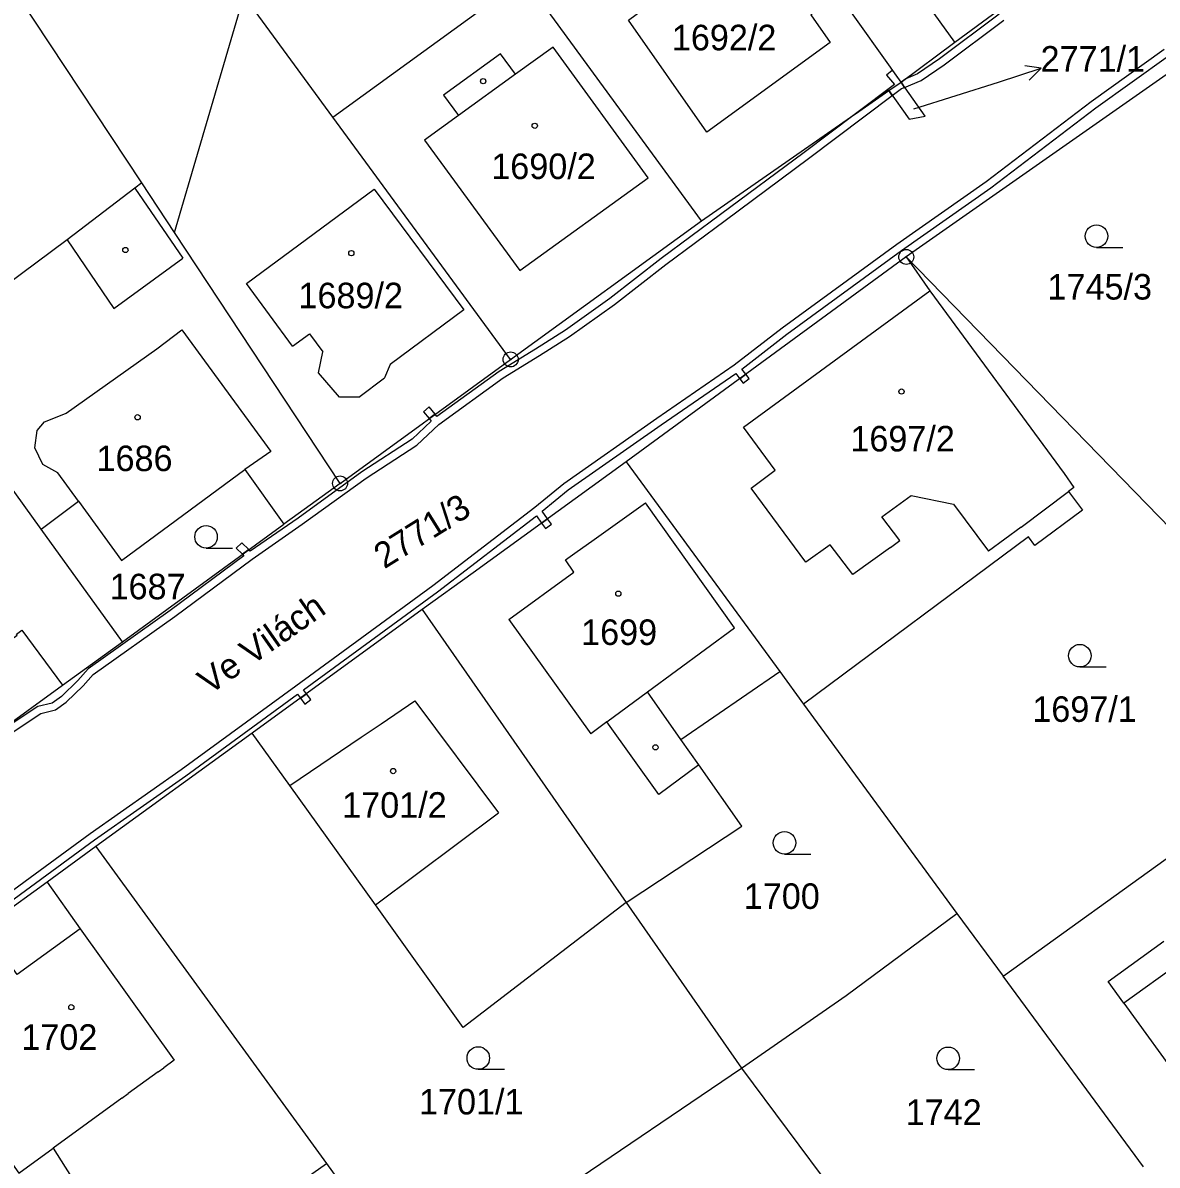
# Model space of a CAD drawing. Extents: x -644096 to -634268, y -1141430 to -1133463.
# Drawn here: x -638305.9 to -638230.5, y -1138670.1 to -1138594 of the extents above; entities that cross this region are included whole.
import ezdxf

# ---------------------------------------------------------------- set-up
doc = ezdxf.new("R2010")
doc.units = 0
for name, color, linetype in [('_CIVIL_CONSTRUCTION', 7, 'Continuous'), ('B_Hranice _3D', 7, 'Continuous'), ('M_Svah_Nasyp', 7, 'Continuous'), ('M_Svah_Zarez', 7, 'Continuous'), ('svrsek_osa_sjezdy', 7, 'Continuous'), ('svrsek_osa_terminal_VRT', 7, 'Continuous'), ('svrsek_osa_VRT', 7, 'Continuous'), ('svrsek_popisy_VRT', 7, 'Continuous'), ('terminal_VRT', 7, 'Continuous')]:
    doc.layers.add(name, color=color, linetype=linetype)

msp = doc.modelspace()

# ---------------------------------------------------------------- linework, layer by layer
at = {"layer": '_CIVIL_CONSTRUCTION'}
for centre, radius in [((-638247.17, -1138609.63), 0.5), ((-638247.17, -1138609.63), 0.0303), ((-638273.49, -1138616.45), 0.5), ((-638273.49, -1138616.45), 0.0303), ((-638284.84, -1138624.7), 0.5), ((-638284.84, -1138624.7), 0.0303)]:
    msp.add_circle(centre, radius, dxfattribs=at)
at = {"layer": 'B_Hranice _3D'}
for points in [[(-638240.98, -1138593.46), (-638244.95, -1138596.45), (-638246.43, -1138597.45), (-638247.21, -1138597.77), (-638247.52, -1138598), (-638247.28, -1138598.34), (-638246.19, -1138597.89), (-638244.65, -1138596.85), (-638240.68, -1138593.86)], [(-638230.01, -1138595.82), (-638234.86, -1138599.3), (-638241.85, -1138604.63), (-638247.79, -1138608.8), (-638255.42, -1138614.37), (-638258.62, -1138616.84), (-638263.76, -1138620.39), (-638269.96, -1138624.72), (-638271.89, -1138626.3), (-638278.66, -1138631.53), (-638287.77, -1138638.19), (-638295.4, -1138643.77), (-638301.47, -1138648.03), (-638310.22, -1138654.44)], [(-638258.12, -1138617.09), (-638255.12, -1138614.77), (-638247.49, -1138609.2), (-638241.55, -1138605.03), (-638234.56, -1138599.7), (-638229.73, -1138596.24)], [(-638248.1, -1138598.88), (-638248.33, -1138598.56), (-638250.54, -1138600.1), (-638253.97, -1138602.67), (-638259.52, -1138606.81), (-638263.47, -1138609.74), (-638266.89, -1138612.39), (-638269.85, -1138614.51), (-638271.83, -1138615.76), (-638274.26, -1138617.25), (-638278.39, -1138620.25), (-638278.51, -1138620.1), (-638278.91, -1138620.39), (-638278.77, -1138620.57), (-638280.04, -1138621.75), (-638283.39, -1138623.93), (-638287.63, -1138627.01), (-638290.81, -1138629.21), (-638290.91, -1138629.11), (-638291.33, -1138629.42), (-638291.23, -1138629.52), (-638296.13, -1138633.17), (-638301.6, -1138637.05), (-638302.28, -1138637.83), (-638303.38, -1138638.88), (-638303.99, -1138639.32), (-638304.94, -1138639.55), (-638307.26, -1138641.08)], [(-638306.98, -1138641.5), (-638304.74, -1138640.01), (-638303.77, -1138639.78), (-638303.06, -1138639.26), (-638301.92, -1138638.17), (-638301.26, -1138637.43), (-638295.83, -1138633.57), (-638290.69, -1138629.74), (-638287.35, -1138627.41), (-638283.11, -1138624.35), (-638279.74, -1138622.15), (-638278.27, -1138620.78), (-638273.98, -1138617.67), (-638271.57, -1138616.18), (-638269.57, -1138614.93), (-638266.59, -1138612.79), (-638263.17, -1138610.14), (-638259.22, -1138607.21), (-638253.67, -1138603.07), (-638248.1, -1138598.88)], [(-638309.71, -1138654.68), (-638301.17, -1138648.43), (-638295.1, -1138644.17), (-638287.67, -1138638.74), (-638287.48, -1138638.99), (-638287.07, -1138638.7), (-638287.27, -1138638.44), (-638278.36, -1138631.93), (-638271.78, -1138626.86), (-638271.43, -1138627.35), (-638271.03, -1138627.06), (-638271.39, -1138626.55), (-638269.66, -1138625.12), (-638263.48, -1138620.81), (-638258.52, -1138617.38), (-638258.25, -1138617.74), (-638257.85, -1138617.44), (-638258.12, -1138617.09)]]:
    msp.add_lwpolyline(points, dxfattribs=at)
for points in [[(-638250.54, -1138600.1), (-638248.33, -1138598.56), (-638248.1, -1138598.88), (-638247.48, -1138598.42), (-638247.28, -1138598.34), (-638247.52, -1138598), (-638247.92, -1138597.43), (-638248.11, -1138597.21), (-638248.49, -1138597.53), (-638247.96, -1138598.16)], [(-638258.25, -1138617.74), (-638258.03, -1138618.03), (-638257.63, -1138617.73), (-638257.85, -1138617.44)], [(-638278.91, -1138620.39), (-638278.51, -1138620.1), (-638278.91, -1138619.61), (-638279.29, -1138619.93)], [(-638271.43, -1138627.35), (-638271.18, -1138627.7), (-638270.78, -1138627.42), (-638271.03, -1138627.06)], [(-638291.33, -1138629.42), (-638290.91, -1138629.11), (-638291.38, -1138628.65), (-638291.74, -1138629.01)], [(-638287.48, -1138638.99), (-638287.18, -1138639.39), (-638286.78, -1138639.09), (-638287.07, -1138638.7)]]:
    msp.add_lwpolyline(points, close=True, dxfattribs=at)
at = {"layer": 'M_Svah_Nasyp'}
for p, q in [((-638270.67, -1138595.66), (-638273.17, -1138597.47)), ((-638264.35, -1138604.37), (-638270.67, -1138595.66)), ((-638274.17, -1138596.1), (-638277.96, -1138598.85)), ((-638273.17, -1138597.47), (-638274.17, -1138596.1)), ((-638273.17, -1138597.47), (-638276.96, -1138600.22)), ((-638277.96, -1138598.85), (-638276.96, -1138600.22)), ((-638276.96, -1138600.22), (-638279.22, -1138601.86)), ((-638279.22, -1138601.86), (-638272.88, -1138610.54)), ((-638272.88, -1138610.54), (-638264.35, -1138604.37)), ((-638298.48, -1138605.04), (-638295.3, -1138609.72)), ((-638291.06, -1138611.39), (-638282.57, -1138605.12)), ((-638282.57, -1138605.12), (-638276.6, -1138613.14)), ((-638302.99, -1138608.48), (-638299.88, -1138613.07)), ((-638299.88, -1138613.07), (-638295.3, -1138609.72)), ((-638288, -1138615.56), (-638291.06, -1138611.39)), ((-638257.99, -1138620.97), (-638245.6, -1138611.89)), ((-638276.6, -1138613.14), (-638281.5, -1138616.79)), ((-638297.02, -1138615.75), (-638295.36, -1138614.47)), ((-638295.36, -1138614.47), (-638289.45, -1138622.58)), ((-638288, -1138615.56), (-638286.88, -1138614.74)), ((-638286.88, -1138614.74), (-638285.99, -1138615.94)), ((-638303.05, -1138620.03), (-638297.02, -1138615.75)), ((-638286.27, -1138617.35), (-638285.99, -1138615.94)), ((-638281.5, -1138616.79), (-638281.88, -1138617.68)), ((-638284.88, -1138618.96), (-638286.27, -1138617.35)), ((-638283.6, -1138618.96), (-638281.88, -1138617.68)), ((-638283.6, -1138618.96), (-638284.88, -1138618.96)), ((-638304.5, -1138620.61), (-638303.87, -1138620.36)), ((-638303.87, -1138620.36), (-638303.05, -1138620.03)), ((-638304.98, -1138621.19), (-638304.5, -1138620.61)), ((-638255.89, -1138623.81), (-638257.99, -1138620.97)), ((-638305.15, -1138622.34), (-638304.98, -1138621.19)), ((-638304.62, -1138623.44), (-638305.15, -1138622.34)), ((-638289.45, -1138622.58), (-638291.18, -1138623.78)), ((-638303.62, -1138624), (-638304.62, -1138623.44)), ((-638302.24, -1138625.89), (-638303.62, -1138624)), ((-638257.48, -1138625.01), (-638255.89, -1138623.81)), ((-638253.86, -1138629.94), (-638257.48, -1138625.01)), ((-638248.79, -1138626.93), (-638246.84, -1138625.5)), ((-638246.84, -1138625.5), (-638244.03, -1138626.08)), ((-638239.53, -1138627.61), (-638236.37, -1138625.23)), ((-638268.09, -1138628.54), (-638264.52, -1138626)), ((-638258.59, -1138634.31), (-638264.52, -1138626)), ((-638244.03, -1138626.08), (-638241.7, -1138629.22)), ((-638247.61, -1138628.5), (-638248.79, -1138626.93)), ((-638239.53, -1138627.61), (-638241.7, -1138629.22)), ((-638269.06, -1138629.23), (-638268.09, -1138628.54)), ((-638248.22, -1138628.96), (-638247.61, -1138628.5)), ((-638269.85, -1138629.8), (-638269.06, -1138629.23)), ((-638252.23, -1138628.78), (-638253.86, -1138629.94)), ((-638250.73, -1138630.77), (-638252.23, -1138628.78)), ((-638248.22, -1138628.96), (-638250.73, -1138630.77)), ((-638269.29, -1138630.62), (-638269.85, -1138629.8)), ((-638273.6, -1138633.76), (-638269.29, -1138630.62)), ((-638273.6, -1138633.76), (-638268.16, -1138641.38)), ((-638264.38, -1138638.58), (-638258.59, -1138634.31)), ((-638267.08, -1138640.58), (-638264.38, -1138638.58)), ((-638262.16, -1138641.74), (-638264.38, -1138638.58)), ((-638282.11, -1138640.7), (-638279.87, -1138639.17)), ((-638279.87, -1138639.17), (-638274.29, -1138646.63)), ((-638283.44, -1138641.6), (-638282.11, -1138640.7)), ((-638267.08, -1138640.58), (-638268.16, -1138641.38)), ((-638263.63, -1138645.41), (-638267.08, -1138640.58)), ((-638288.17, -1138644.82), (-638283.44, -1138641.6)), ((-638260.97, -1138643.44), (-638263.63, -1138645.41)), ((-638282.49, -1138652.75), (-638274.29, -1138646.63)), ((-638302.12, -1138654.34), (-638295.87, -1138663.09)), ((-638233.74, -1138657.85), (-638230.04, -1138655.18)), ((-638228.99, -1138656.63), (-638232.7, -1138659.3)), ((-638232.7, -1138659.3), (-638233.74, -1138657.85)), ((-638232.7, -1138659.3), (-638228.22, -1138665.5)), ((-638296.94, -1138663.87), (-638296.57, -1138663.6)), ((-638295.87, -1138663.09), (-638296.57, -1138663.6)), ((-638296.94, -1138663.87), (-638298.93, -1138665.32)), ((-638299.36, -1138665.63), (-638303.92, -1138668.95)), ((-638299.36, -1138665.63), (-638298.93, -1138665.32))]:
    msp.add_line(p, q, dxfattribs=at)
msp.add_lwpolyline([(-638260.44, -1138601.32), (-638265.66, -1138593.86), (-638264.21, -1138592.81), (-638265.42, -1138591.09), (-638263.63, -1138589.8), (-638266.24, -1138586.13), (-638262.18, -1138583.18), (-638259.51, -1138586.97), (-638258.65, -1138586.34), (-638258.59, -1138586.44), (-638257.48, -1138585.59), (-638252.38, -1138592.73), (-638253.51, -1138593.52), (-638252.23, -1138595.35), (-638260.44, -1138601.32)], dxfattribs=at)
at = {"layer": 'M_Svah_Zarez'}
for centre in [(-638275.317, -1138597.929), (-638271.887, -1138600.899), (-638299.117, -1138609.169), (-638284.087, -1138609.379), (-638247.487, -1138618.589), (-638298.307, -1138620.299), (-638266.327, -1138632.039), (-638263.857, -1138642.269), (-638281.307, -1138643.849), (-638302.717, -1138659.569)]:
    msp.add_circle(centre, 0.175, dxfattribs=at)
at = {"layer": 'svrsek_osa_sjezdy'}
for p, q in [((-638234.513, -1138608.99), (-638232.763, -1138608.99)), ((-638293.753, -1138629.01), (-638292.003, -1138629.01)), ((-638235.623, -1138636.92), (-638233.873, -1138636.92)), ((-638255.273, -1138649.37), (-638253.523, -1138649.37)), ((-638275.643, -1138663.7), (-638273.893, -1138663.7)), ((-638244.383, -1138663.72), (-638242.633, -1138663.72))]:
    msp.add_line(p, q, dxfattribs=at)
for centre in [(-638234.513, -1138608.24), (-638293.753, -1138628.26), (-638235.623, -1138636.17), (-638255.273, -1138648.62), (-638275.643, -1138662.95), (-638244.383, -1138662.97)]:
    msp.add_circle(centre, 0.75, dxfattribs=at)
at = {"layer": 'svrsek_osa_terminal_VRT'}
msp.add_arc((-642050.261, -1145189.597), 8802.25, 41.4131519, 75.3170489, dxfattribs=at)
at = {"layer": 'svrsek_popisy_VRT'}
for p, q in [((-638241.04, -1138598), (-638238.186, -1138597.073)), ((-638238.186, -1138597.073), (-638239.293, -1138596.906)), ((-638238.186, -1138597.073), (-638238.984, -1138597.858)), ((-638246.67, -1138599.78), (-638241.04, -1138598))]:
    msp.add_line(p, q, dxfattribs=at)
at = {"layer": 'terminal_VRT'}
for p, q in [((-638247.52, -1138598), (-638263.13, -1138575.97)), ((-638298.03, -1138604.7), (-638315.85, -1138577.7)), ((-638243.93, -1138595.33), (-638236.34, -1138589.68)), ((-638285.32, -1138600.32), (-638272.59, -1138591.07)), ((-638260.79, -1138607.22), (-638272.59, -1138591.07)), ((-638295.85, -1138608.01), (-638291.23, -1138592.25)), ((-638285.32, -1138600.32), (-638291.23, -1138592.25)), ((-638247.52, -1138598), (-638243.93, -1138595.33)), ((-638228.63, -1138596.62), (-638247.17, -1138609.63)), ((-638248.33, -1138598.56), (-638247.52, -1138598)), ((-638260.79, -1138607.22), (-638248.33, -1138598.56)), ((-638273.49, -1138616.45), (-638285.32, -1138600.32)), ((-638295.85, -1138608.01), (-638298.03, -1138604.7)), ((-638273.49, -1138616.45), (-638260.79, -1138607.22)), ((-638284.84, -1138624.7), (-638295.85, -1138608.01)), ((-638247.17, -1138609.63), (-638265.8, -1138623.26)), ((-638220.77, -1138636.78), (-638247.17, -1138609.63)), ((-638304.73, -1138627.75), (-638313.18, -1138616.06)), ((-638284.84, -1138624.7), (-638273.49, -1138616.45)), ((-638265.8, -1138623.26), (-638255.59, -1138637.22)), ((-638299.32, -1138635.24), (-638304.73, -1138627.75)), ((-638299.32, -1138635.24), (-638288.58, -1138627.41)), ((-638279.37, -1138633.1), (-638290.68, -1138641.32)), ((-638279.37, -1138633.1), (-638265.81, -1138652.59)), ((-638303.3, -1138638.13), (-638299.32, -1138635.24)), ((-638255.59, -1138637.22), (-638254, -1138639.4)), ((-638314.66, -1138646.38), (-638303.3, -1138638.13)), ((-638254, -1138639.4), (-638243.81, -1138653.32)), ((-638240.73, -1138657.51), (-638217.04, -1138640.43)), ((-638290.68, -1138641.32), (-638301.08, -1138648.87)), ((-638301.08, -1138648.87), (-638304.33, -1138651.24)), ((-638301.08, -1138648.87), (-638285.75, -1138669.96)), ((-638304.33, -1138651.24), (-638325.1, -1138666.37)), ((-638265.81, -1138652.59), (-638258.13, -1138663.62)), ((-638243.81, -1138653.32), (-638240.73, -1138657.51)), ((-638231.39, -1138670.2), (-638240.73, -1138657.51)), ((-638270.42, -1138671.95), (-638258.13, -1138663.62)), ((-638258.13, -1138663.62), (-638248.87, -1138676.04)), ((-638285.75, -1138669.96), (-638279.26, -1138678.89))]:
    msp.add_line(p, q, dxfattribs=at)
for points in [[(-638243.93, -1138595.33), (-638251.75, -1138584.48), (-638245.32, -1138580.02), (-638243.94, -1138579.07)], [(-638248.33, -1138598.56), (-638246.97, -1138600.46), (-638245.92, -1138600.25), (-638247.52, -1138598)], [(-638298.03, -1138604.7), (-638298.48, -1138605.04), (-638302.99, -1138608.48), (-638313.18, -1138616.06)], [(-638247.17, -1138609.63), (-638245.6, -1138611.89), (-638236.67, -1138624.05), (-638236.02, -1138624.97), (-638236.37, -1138625.23), (-638235.45, -1138626.48), (-638238.62, -1138628.83), (-638239.05, -1138628.26), (-638254, -1138639.4)], [(-638265.8, -1138623.26), (-638275.98, -1138630.65), (-638279.37, -1138633.1)], [(-638304.73, -1138627.75), (-638302.24, -1138625.89), (-638299.38, -1138629.83), (-638291.18, -1138623.78), (-638288.58, -1138627.41)], [(-638284.84, -1138624.7), (-638287.63, -1138626.72), (-638288.58, -1138627.41)], [(-638325.77, -1138631.08), (-638322.18, -1138628.27), (-638321.06, -1138629.86), (-638321.12, -1138629.9), (-638317.01, -1138635.36), (-638317.12, -1138635.44), (-638315.6, -1138637.55), (-638315.77, -1138638.38), (-638314.7, -1138639.88), (-638312.97, -1138640.22), (-638311.51, -1138639.12), (-638311.32, -1138638.23), (-638309.76, -1138637.17), (-638309.7, -1138637.25), (-638306.31, -1138634.81), (-638306.37, -1138634.73), (-638306.01, -1138634.47), (-638303.3, -1138638.13)], [(-638265.81, -1138652.59), (-638258.11, -1138647.51), (-638260.97, -1138643.44), (-638262.16, -1138641.74), (-638255.59, -1138637.22)], [(-638265.81, -1138652.59), (-638276.64, -1138660.91), (-638282.49, -1138652.75), (-638288.17, -1138644.82), (-638290.68, -1138641.32)], [(-638304.33, -1138651.24), (-638302.12, -1138654.34), (-638306.32, -1138657.39), (-638306.58, -1138657.02), (-638308.52, -1138658.26), (-638308.74, -1138657.92), (-638310.35, -1138658.96), (-638310.14, -1138659.29), (-638310.63, -1138659.6), (-638306.91, -1138664.89), (-638309.1, -1138666.52), (-638306.2, -1138670.61), (-638303.92, -1138668.95), (-638300.69, -1138674.08), (-638297.97, -1138678.41), (-638295.53, -1138676.89), (-638285.75, -1138669.96)], [(-638258.13, -1138663.62), (-638251.16, -1138658.78), (-638243.81, -1138653.32)]]:
    msp.add_lwpolyline(points, dxfattribs=at)

# ---------------------------------------------------------------- texts
at = {"layer": 'svrsek_osa_VRT'}
for s, p in [('1692/2', (-638262.766, -1138595.875)), ('2771/1', (-638238.236, -1138597.295)), ('1690/2', (-638274.78, -1138604.445)), ('1745/3', (-638237.776, -1138612.465)), ('1689/2', (-638287.606, -1138613.045)), ('1697/2', (-638250.89, -1138622.575)), ('1686', (-638301.041, -1138623.885)), ('1687', (-638300.171, -1138632.415)), ('1699', (-638268.801, -1138635.455)), ('1697/1', (-638238.786, -1138640.575)), ('1701/2', (-638284.696, -1138646.955)), ('1700', (-638257.981, -1138653.025)), ('1702', (-638306.041, -1138662.405)), ('1701/1', (-638279.586, -1138666.705)), ('1742', (-638247.211, -1138667.405))]:
    msp.add_text(s, height=1.7, dxfattribs=at).set_placement(p)
msp.add_text('2771/3', height=1.7, rotation=32, dxfattribs=at).set_placement((-638281.894, -1138630.427))
at = {"layer": 'svrsek_popisy_VRT'}
msp.add_text('Ve Vilách', height=1.7, rotation=35, dxfattribs=at).set_placement((-638293.527, -1138638.804))

doc.saveas('drawing.dxf')
